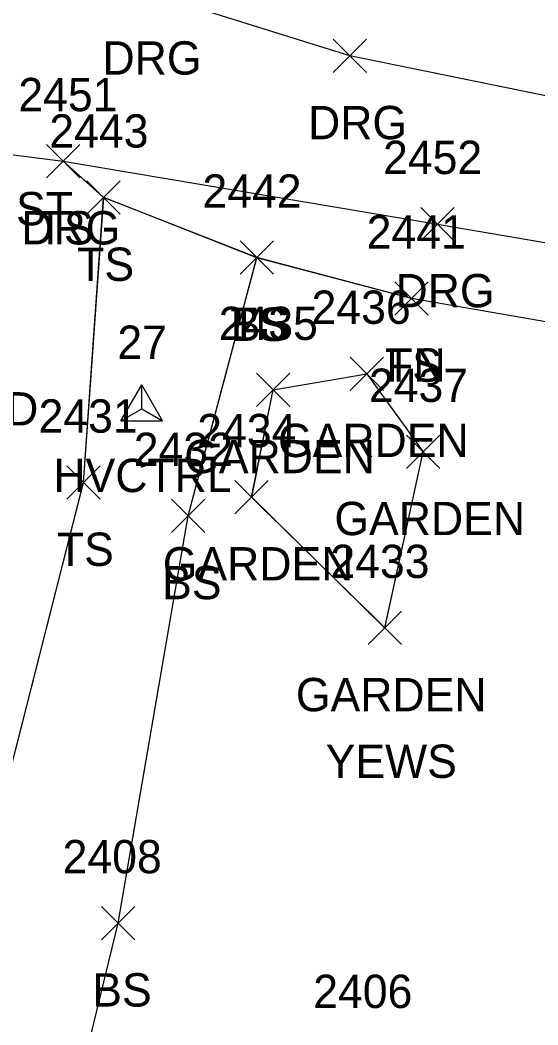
# Model space of a CAD drawing. Extents: x 1554668 to 1563881, y 831386 to 834374.
# Drawn here: x 1562201.6 to 1562232.7, y 832160.8 to 832221.1 of the extents above; entities that cross this region are included whole.
import ezdxf

# ---------------------------------------------------------------- set-up
doc = ezdxf.new("R2010")
doc.units = 0
for name, color, linetype in [('C_A', 7, 'Continuous'), ('C_I', 7, 'Continuous'), ('CPSM', 7, 'Continuous'), ('L_A', 7, 'Continuous'), ('L_C', 7, 'Continuous'), ('L_I', 7, 'Continuous'), ('L_TIC', 7, 'Continuous'), ('LAPB', 7, 'Continuous'), ('LELB', 7, 'Continuous'), ('LFNC', 7, 'Continuous'), ('R_A', 7, 'Continuous'), ('R_I', 7, 'Continuous'), ('R_TIC', 7, 'Continuous'), ('RDG', 7, 'Continuous'), ('S_C', 7, 'Continuous')]:
    doc.layers.add(name, color=color, linetype=linetype)

msp = doc.modelspace()

# ---------------------------------------------------------------- linework, layer by layer
at = {"layer": 'CPSM'}
for p, q in [((1562207.703, 832197.086), (1562208.953, 832199.251)), ((1562210.203, 832197.086), (1562208.953, 832199.251)), ((1562208.954, 832197.807), (1562208.953, 832199.251)), ((1562207.703, 832197.086), (1562208.954, 832197.807)), ((1562208.954, 832197.807), (1562208.954, 832197.807)), ((1562208.954, 832197.807), (1562210.203, 832197.086)), ((1562207.703, 832197.086), (1562210.203, 832197.086))]:
    msp.add_line(p, q, dxfattribs=at)
at = {"layer": 'L_TIC'}
for points in [[(1562203.237, 832211.676), (1562205.237, 832213.676)], [(1562205.237, 832211.676), (1562203.237, 832213.676)], [(1562205.664, 832209.489), (1562207.664, 832211.489)], [(1562207.664, 832209.489), (1562205.664, 832211.489)], [(1562205.664, 832209.489), (1562207.664, 832211.489)], [(1562207.664, 832209.489), (1562205.664, 832211.489)], [(1562214.854, 832205.885), (1562216.854, 832207.885)], [(1562216.854, 832205.885), (1562214.854, 832207.885)], [(1562214.854, 832205.885), (1562216.854, 832207.885)], [(1562216.854, 832205.885), (1562214.854, 832207.885)], [(1562224.143, 832203.431), (1562226.143, 832205.431)], [(1562226.143, 832203.431), (1562224.143, 832205.431)], [(1562224.143, 832203.431), (1562226.143, 832205.431)], [(1562226.143, 832203.431), (1562224.143, 832205.431)], [(1562221.459, 832198.909), (1562223.459, 832200.909)], [(1562223.459, 832198.909), (1562221.459, 832200.909)], [(1562215.832, 832197.942), (1562217.832, 832199.942)], [(1562217.832, 832197.942), (1562215.832, 832199.942)], [(1562224.847, 832194.222), (1562226.847, 832196.222)], [(1562226.847, 832194.222), (1562224.847, 832196.222)], [(1562224.847, 832194.222), (1562226.847, 832196.222)], [(1562226.847, 832194.222), (1562224.847, 832196.222)], [(1562204.45, 832192.375), (1562206.45, 832194.375)], [(1562206.45, 832192.375), (1562204.45, 832194.375)], [(1562214.543, 832191.501), (1562216.543, 832193.501)], [(1562216.543, 832191.501), (1562214.543, 832193.501)], [(1562210.734, 832190.375), (1562212.734, 832192.375)], [(1562212.734, 832190.375), (1562210.734, 832192.375)], [(1562222.534, 832183.648), (1562224.534, 832185.648)], [(1562224.534, 832183.648), (1562222.534, 832185.648)], [(1562222.534, 832183.648), (1562224.534, 832185.648)], [(1562224.534, 832183.648), (1562222.534, 832185.648)], [(1562206.54, 832165.92), (1562208.54, 832167.92)], [(1562208.54, 832165.92), (1562206.54, 832167.92)]]:
    msp.add_lwpolyline(points, dxfattribs=at)
at = {"layer": 'LAPB'}
for points in [[(1562223.534, 832184.648), (1562215.543, 832192.501), (1562216.832, 832198.942), (1562222.459, 832199.909), (1562225.847, 832195.222)], [(1562223.538, 832184.644), (1562215.55, 832192.496), (1562216.833, 832198.94), (1562222.464, 832199.907), (1562225.848, 832195.221)], [(1562223.538, 832184.644), (1562215.55, 832192.496), (1562216.833, 832198.94), (1562222.464, 832199.907), (1562225.848, 832195.221)], [(1562223.538, 832184.644), (1562215.55, 832192.496), (1562216.833, 832198.94), (1562222.464, 832199.907), (1562225.848, 832195.221)], [(1562223.534, 832184.648), (1562225.847, 832195.222)], [(1562223.538, 832184.644), (1562225.848, 832195.221)], [(1562223.538, 832184.644), (1562225.848, 832195.221)], [(1562223.538, 832184.644), (1562225.848, 832195.221)]]:
    msp.add_lwpolyline(points, dxfattribs=at)
at = {"layer": 'LELB'}
for points in [[(1562199.916, 831969.319), (1562174.228, 831978.507), (1562157.189, 831989.733), (1562161.497, 832010.544), (1562167.08, 832026.881), (1562173.516, 832053.838), (1562186.033, 832090.068), (1562188.497, 832122.411), (1562199.146, 832168.617), (1562205.454, 832193.373), (1562206.668, 832210.489), (1562204.241, 832212.674)], [(1562199.916, 831969.319), (1562174.228, 831978.507), (1562157.189, 831989.733), (1562161.497, 832010.544), (1562167.08, 832026.881), (1562173.516, 832053.838), (1562186.033, 832090.068), (1562188.497, 832122.411), (1562199.146, 832168.617), (1562205.454, 832193.373), (1562206.668, 832210.489), (1562204.241, 832212.674)], [(1562199.916, 831969.319), (1562174.228, 831978.507), (1562157.189, 831989.733), (1562161.497, 832010.544), (1562167.08, 832026.881), (1562173.516, 832053.838), (1562186.033, 832090.068), (1562188.497, 832122.411), (1562199.146, 832168.617), (1562205.454, 832193.373), (1562206.668, 832210.489), (1562204.241, 832212.674)], [(1562199.919, 831969.317), (1562174.229, 831978.506), (1562157.192, 831989.737), (1562161.496, 832010.541), (1562167.08, 832026.877), (1562173.515, 832053.838), (1562186.031, 832090.065), (1562188.494, 832122.415), (1562199.144, 832168.622), (1562205.45, 832193.375), (1562206.664, 832210.489), (1562204.237, 832212.676)], [(1562225.143, 832204.431), (1562215.854, 832206.885), (1562206.664, 832210.489)], [(1562225.151, 832204.431), (1562215.856, 832206.881), (1562206.668, 832210.489)], [(1562225.151, 832204.431), (1562215.856, 832206.881), (1562206.668, 832210.489)], [(1562225.151, 832204.431), (1562215.856, 832206.881), (1562206.668, 832210.489)], [(1562167.08, 832026.877), (1562180.483, 832053.349), (1562194.086, 832088.601), (1562196.303, 832120.882), (1562207.54, 832166.92), (1562211.734, 832191.375), (1562215.854, 832206.885)], [(1562167.08, 832026.881), (1562180.484, 832053.351), (1562194.087, 832088.598), (1562196.306, 832120.88), (1562207.544, 832166.921), (1562211.738, 832191.373), (1562215.856, 832206.881)], [(1562167.08, 832026.881), (1562180.484, 832053.351), (1562194.087, 832088.598), (1562196.306, 832120.88), (1562207.544, 832166.921), (1562211.738, 832191.373), (1562215.856, 832206.881)], [(1562167.08, 832026.881), (1562180.484, 832053.351), (1562194.087, 832088.598), (1562196.306, 832120.88), (1562207.544, 832166.921), (1562211.738, 832191.373), (1562215.856, 832206.881)]]:
    msp.add_lwpolyline(points, dxfattribs=at)
at = {"layer": 'LFNC'}
for points in [[(1562253.47, 832199.516), (1562225.143, 832204.431)], [(1562253.477, 832199.514), (1562225.151, 832204.431)], [(1562253.477, 832199.514), (1562225.151, 832204.431)], [(1562253.477, 832199.514), (1562225.151, 832204.431)]]:
    msp.add_lwpolyline(points, dxfattribs=at)
at = {"layer": 'R_TIC'}
for points in [[(1562220.445, 832217.993), (1562222.445, 832219.993)], [(1562222.445, 832217.993), (1562220.445, 832219.993)], [(1562203.237, 832211.676), (1562205.237, 832213.676)], [(1562205.237, 832211.676), (1562203.237, 832213.676)], [(1562225.696, 832207.902), (1562227.696, 832209.902)], [(1562227.696, 832207.902), (1562225.696, 832209.902)]]:
    msp.add_lwpolyline(points, dxfattribs=at)
at = {"layer": 'RDG'}
for points in [[(1562254.741, 832212.195), (1562221.445, 832218.993), (1562209.108, 832222.873), (1562197.45, 832227.317)], [(1562254.749, 832212.195), (1562221.448, 832218.992), (1562209.111, 832222.868), (1562197.455, 832227.313)], [(1562254.749, 832212.195), (1562221.448, 832218.992), (1562209.111, 832222.868), (1562197.455, 832227.313)], [(1562254.749, 832212.195), (1562221.448, 832218.992), (1562209.111, 832222.868), (1562197.455, 832227.313)], [(1562195.25, 832213.826), (1562204.237, 832212.676), (1562226.696, 832208.902), (1562253.507, 832204.32)], [(1562195.251, 832213.826), (1562204.241, 832212.674), (1562226.701, 832208.901), (1562253.514, 832204.319)], [(1562195.251, 832213.826), (1562204.241, 832212.674), (1562226.701, 832208.901), (1562253.514, 832204.319)], [(1562195.251, 832213.826), (1562204.241, 832212.674), (1562226.701, 832208.901), (1562253.514, 832204.319)]]:
    msp.add_lwpolyline(points, dxfattribs=at)

# ---------------------------------------------------------------- texts
at = {"layer": 'C_A'}
msp.add_text('HVCTRL', height=2, dxfattribs=at).set_placement((1562203.647, 832192.807))
at = {"layer": 'C_I'}
msp.add_text('27', height=2, dxfattribs=at).set_placement((1562207.489, 832200.807))
at = {"layer": 'L_A'}
for s, p in [('TS', (1562202.647, 832207.676)), ('TS', (1562205.074, 832205.489)), ('TS', (1562205.074, 832205.489)), ('TS', (1562214.264, 832201.885)), ('BS', (1562214.295, 832201.885)), ('TS', (1562223.552, 832199.431)), ('FN', (1562223.623, 832199.431)), ('GARDEN', (1562217.128, 832194.909)), ('GARDEN', (1562211.501, 832193.942)), ('GARDEN', (1562220.516, 832190.222)), ('GARDEN', (1562220.516, 832190.222)), ('TS', (1562203.859, 832188.375)), ('GARDEN', (1562210.212, 832187.501)), ('BS', (1562210.175, 832186.375)), ('GARDEN', (1562218.203, 832179.648)), ('GARDEN', (1562218.203, 832179.648)), ('BS', (1562205.981, 832161.92))]:
    msp.add_text(s, height=2, dxfattribs=at).set_placement(p)
at = {"layer": 'L_C'}
msp.add_text('YEWS', height=2, dxfattribs=at).set_placement((1562219.99, 832175.648))
msp.add_text('YEWS', height=2, dxfattribs=at).set_placement((1562219.99, 832175.648))
at = {"layer": 'L_I'}
for s, p in [('2451', (1562201.544, 832215.676)), ('2443', (1562203.405, 832213.489)), ('2443', (1562203.405, 832213.489)), ('2442', (1562212.595, 832209.885)), ('2442', (1562212.595, 832209.885)), ('2441', (1562222.45, 832207.431)), ('2441', (1562222.45, 832207.431)), ('2436', (1562219.144, 832202.909)), ('2435', (1562213.572, 832201.942)), ('2437', (1562222.587, 832198.222)), ('2437', (1562222.587, 832198.222)), ('2431', (1562202.757, 832196.375)), ('2434', (1562212.283, 832195.501)), ('2432', (1562208.474, 832194.375)), ('2433', (1562220.274, 832187.648)), ('2433', (1562220.274, 832187.648)), ('2408', (1562204.202, 832169.92)), ('2406', (1562219.244, 832161.831))]:
    msp.add_text(s, height=2, dxfattribs=at).set_placement(p)
at = {"layer": 'R_A'}
for s, p in [('DRG', (1562206.596, 832217.873)), ('DRG', (1562218.933, 832213.993)), ('SWC1 DRG ST', (1562186.25, 832208.826)), ('DRG', (1562201.725, 832207.676)), ('DRG', (1562224.184, 832203.902))]:
    msp.add_text(s, height=2, dxfattribs=at).set_placement(p)
at = {"layer": 'R_I'}
for s, p in [('2451', (1562201.544, 832215.676)), ('2452', (1562223.436, 832211.902))]:
    msp.add_text(s, height=2, dxfattribs=at).set_placement(p)
at = {"layer": 'S_C'}
msp.add_text('SCHOOL CROSSING AHEAD', height=2, dxfattribs=at).set_placement((1562166.484, 832196.808))

doc.saveas('drawing.dxf')
